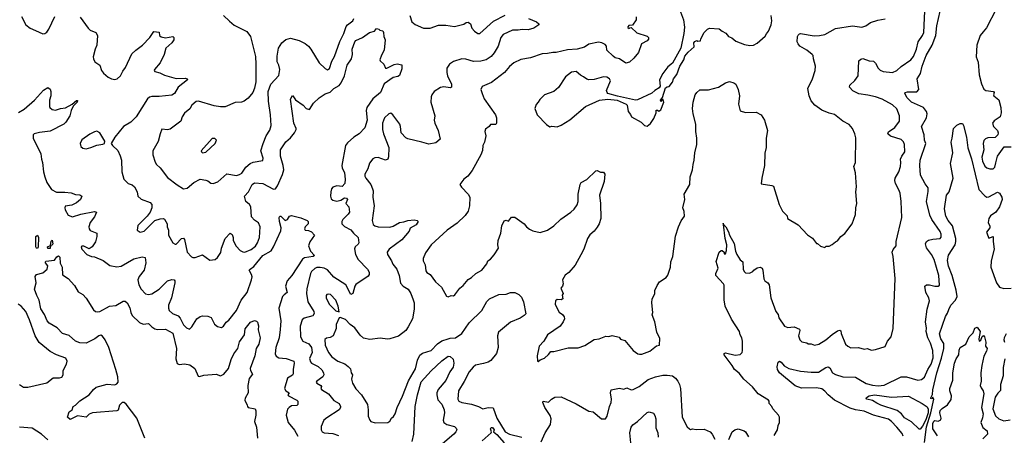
# Model space of a CAD drawing. Extents: x 1771496 to 1971148, y 471553 to 643630.
# Tile 381 of 656: x 1863808 to 1873110, y 560603 to 564535. Entities that reach past the tile are written whole.
import ezdxf

# ---------------------------------------------------------------- set-up
doc = ezdxf.new("R2010")
doc.units = 0

msp = doc.modelspace()

# ---------------------------------------------------------------- linework, layer by layer
at = {"layer": '0CON10XD'}
for points in [[(1870042.5, 564635), (1870080, 564535), (1870087.5, 564465), (1870082.9, 564405), (1870054.2, 564265.8), (1869976, 564124), (1869930.3, 564089.7), (1869883.8, 564025), (1869852, 563965), (1869857.5, 563905), (1869849.3, 563890.7), (1869807.5, 563865), (1869780.7, 563839.3), (1869645, 563776.2), (1869625, 563774), (1869455, 563810), (1869365, 563836.7), (1869356.7, 563845), (1869352.5, 563865), (1869390, 563955), (1869378.8, 563975), (1869355, 563992.5), (1869322.9, 563992.9), (1869235, 563968.2), (1869185.5, 563964.5), (1869165, 563970.8), (1869135, 563993.1), (1869105, 564009.5), (1869065, 564043.5), (1869022.2, 564037.8), (1868964.3, 563995), (1868897.5, 563892.5), (1868853.8, 563856.2), (1868765, 563822.5), (1868720.7, 563779.3), (1868707.5, 563755), (1868686.4, 563733.6), (1868673.3, 563695), (1868697.5, 563635), (1868783.9, 563543.9), (1868815, 563522.5), (1868835, 563527.5), (1868885, 563522.5), (1868923.9, 563536.1), (1869005, 563586.2), (1869155, 563713.8), (1869285, 563774.4), (1869365, 563782.1), (1869452, 563772), (1869537.5, 563735), (1869547.5, 563725), (1869556.7, 563665), (1869578.3, 563638.3), (1869587.5, 563615), (1869680, 563565), (1869710, 563535), (1869735, 563527.5), (1869767.7, 563552.3), (1869798.6, 563601.4), (1869820, 563655), (1869821.7, 563678.3), (1869835, 563680), (1869845, 563670), (1869865, 563682.5), (1869892.5, 563755), (1869888.3, 563778.3), (1869881.7, 563778.3), (1869865, 563760), (1869863.3, 563775), (1869881.7, 563798.3), (1869910.8, 563889.2), (1869925, 563900), (1869945, 563902.5), (1869975, 563942.5), (1869983.9, 563976.1), (1870016, 564015), (1870044, 564095), (1870083.3, 564155), (1870091.3, 564188.7), (1870122.3, 564227.7), (1870180.7, 564279.3), (1870177.5, 564315), (1870185, 564327.5), (1870205, 564337.5), (1870215, 564332.5), (1870240, 564335), (1870242.5, 564355), (1870274, 564415), (1870305, 564445.8), (1870325, 564456), (1870415, 564448.8), (1870443.3, 564425), (1870478.6, 564408.6), (1870505, 564376), (1870535, 564362), (1870575, 564332), (1870655, 564298.8), (1870705, 564290), (1870740, 564295), (1870775, 564312.5), (1870849.5, 564380.5), (1870865, 564402.5), (1870881.2, 564425), (1870908, 564485), (1870913.8, 564525), (1870909.2, 564575)], [(1870387, 562247), (1870415, 562336), (1870435, 562351.2), (1870445, 562350), (1870462.5, 562335), (1870465, 562320), (1870475, 562320), (1870485, 562350), (1870489.4, 562405), (1870473.6, 562465), (1870456.6, 562597.2), (1870455, 562610), (1870456.6, 562597.2), (1870479.5, 562575), (1870505, 562528), (1870515.6, 562495), (1870558.2, 562418.2), (1870572, 562345), (1870584.3, 562314.3), (1870614.4, 562264.4), (1870640, 562245), (1870642, 562175), (1870651.2, 562151.2), (1870665, 562141.2), (1870703, 562137), (1870735, 562152.5), (1870742.5, 562165), (1870775, 562186.7), (1870805, 562193.3), (1870822.5, 562185), (1870830, 562165), (1870837.5, 562082.5), (1870846.7, 562065), (1870875.7, 562045.7), (1870890, 562025), (1870904.3, 561904.3), (1870952, 561775), (1870974, 561745), (1870978.8, 561715), (1871035, 561636), (1871065, 561622.5), (1871093.1, 561626.9), (1871125, 561628.6), (1871175, 561607.1), (1871177, 561593), (1871164.4, 561545), (1871178.8, 561505), (1871196.1, 561486.1), (1871245, 561476.7), (1871258.3, 561468.3), (1871285, 561470), (1871316.4, 561456.4), (1871357.5, 561465), (1871425, 561506.2), (1871485, 561558), (1871535, 561591.2), (1871555, 561596.7), (1871565, 561590), (1871568.8, 561565), (1871610, 561465), (1871632.5, 561445), (1871661.2, 561431.2), (1871732.3, 561432.3), (1871785, 561418.8), (1871815, 561423.3), (1871855, 561408), (1871895, 561413.3), (1871985, 561442.5), (1872007.5, 561495), (1872040, 561535), (1872060, 561615), (1872080.8, 562085), (1872060.8, 562295), (1872050.8, 562335), (1872060, 562360), (1872089.2, 562395), (1872087.5, 562435), (1872140.8, 562665), (1872136, 562815), (1872125.8, 562895), (1872115, 562926.7), (1872081.1, 562985), (1872075.5, 563015), (1872079.5, 563035), (1872113.1, 563095), (1872131.1, 563145), (1872134.4, 563184.4), (1872129.2, 563215), (1872141.5, 563245), (1872169.1, 563285), (1872168.9, 563355), (1872158.9, 563378.9), (1872135, 563402.9), (1872033.8, 563433.8), (1872010, 563455), (1872016, 563475), (1872076.6, 563513.4), (1872121.4, 563575), (1872121.8, 563625), (1872095, 563690), (1872055, 563729.5), (1871955, 563783.3), (1871895, 563804.7), (1871819.6, 563819.6), (1871735, 563834.5), (1871680.9, 563860.9), (1871648.8, 563895), (1871651.2, 563915), (1871699.5, 563960.5), (1871730.5, 564005), (1871736.4, 564145), (1871755, 564162.1), (1871775, 564166.4), (1871835, 564145.7), (1871875, 564142), (1871894.3, 564124.3), (1871917.2, 564077.2), (1871936.3, 564056.3), (1871965, 564043.6), (1872054.5, 564034.5), (1872095, 564054.4), (1872135, 564092.7), (1872226.1, 564153.9), (1872252.6, 564187.4), (1872282.2, 564255), (1872297.7, 564325), (1872337.9, 564385), (1872348.7, 564415), (1872363.9, 564685)], [(1871736.2, 561133.8), (1871805, 561092), (1871865, 561076.5), (1871917.8, 561072.2), (1871975, 561078.8), (1872135, 561156.2), (1872185, 561156.9), (1872295, 561125.5), (1872328, 561132), (1872355, 561152), (1872386.7, 561225), (1872420, 561275), (1872438.8, 561335), (1872436.4, 561405), (1872413.4, 561475), (1872386.6, 561526.6), (1872371.8, 561585), (1872376.8, 561616.8), (1872366.9, 561675), (1872382.2, 561795), (1872403.8, 561875), (1872396.8, 561905), (1872370.3, 561955), (1872360.8, 562015), (1872374.3, 562025.7), (1872403.2, 562026.8), (1872455, 562013.8), (1872485, 562012.5), (1872496.9, 562023.1), (1872492.9, 562115), (1872447.8, 562265), (1872421.5, 562315), (1872375, 562375.8), (1872365.5, 562415), (1872375.6, 562435), (1872395, 562448.8), (1872435, 562458.9), (1872503.3, 562465), (1872512.7, 562477.3), (1872514.4, 562505), (1872505, 562530), (1872425.7, 562645.7), (1872407.2, 562685), (1872374.6, 562815), (1872391.4, 562908.6), (1872390, 562945), (1872361.8, 562981.8), (1872318.6, 563065), (1872311.5, 563155), (1872316.5, 563205), (1872368.5, 563365), (1872355.6, 563395), (1872352.9, 563445), (1872327.1, 563525), (1872373.8, 563606.2), (1872381.5, 563645), (1872375.4, 563665), (1872346.9, 563705), (1872235, 563755.6), (1872192.5, 563795), (1872170, 563835), (1872173.3, 563845), (1872195, 563850.8), (1872285, 563852.3), (1872302.9, 563875), (1872288.5, 563975), (1872319.6, 564025), (1872335.4, 564095), (1872373.4, 564195), (1872427.7, 564292.3), (1872464.1, 564385.9), (1872471.9, 564478.1), (1872504.5, 564615)], [(1873034.3, 564635), (1872942.4, 564457.6), (1872911.1, 564418.9), (1872883.3, 564385), (1872850.4, 564295), (1872843.6, 564183.6), (1872862.7, 564132.7), (1872874, 564014), (1872895, 563926.7), (1872918, 563878), (1872936.3, 563866.3), (1873007.5, 563855), (1873013.8, 563845), (1873007.1, 563825), (1873010.8, 563815), (1873058.2, 563778.2), (1873077.5, 563705), (1873081.1, 563655), (1873070.8, 563615), (1873015, 563578.6), (1872998.6, 563555), (1873009.2, 563525), (1873046.7, 563485), (1873053.1, 563465), (1873050.6, 563445), (1873025, 563419.4), (1872955, 563417.9), (1872932.9, 563407.1), (1872918.5, 563391.5), (1872910, 563365), (1872916.5, 563305), (1872899.4, 563235), (1872905.9, 563195.9), (1872925, 563150), (1872945, 563132.5), (1872975, 563124.5), (1873006.7, 563125), (1873021.1, 563138.9), (1873030.8, 563179.2), (1873044.7, 563245), (1873109.1, 563330.9), (1873175, 563333.6)], [(1863824.4, 564565), (1863867, 564487), (1863905, 564454.2), (1863958, 564432), (1864025, 564402), (1864045, 564403.3), (1864065, 564418), (1864084.4, 564445), (1864139.4, 564565)], [(1864378.3, 564558.3), (1864453.4, 564453.4), (1864475, 564434.4), (1864526.2, 564415), (1864544.3, 564385), (1864537.1, 564292.9), (1864520, 564255), (1864503, 564183), (1864503.6, 564163.6), (1864517.5, 564135), (1864565, 564103.3), (1864581.9, 564055), (1864600, 564030), (1864645, 563992.3), (1864675, 563976.7), (1864705, 563970.4), (1864728.1, 563975), (1864759.6, 564005), (1864782.1, 564047.9), (1864806.1, 564083.9), (1864868.7, 564211.3), (1864905, 564246.7), (1864967.7, 564292.3), (1865037.5, 564365), (1865075, 564422.5), (1865125, 564417.5), (1865130, 564385), (1865145, 564371.2), (1865185, 564363.8), (1865255, 564376.7), (1865265, 564367.5), (1865263.8, 564345), (1865245.8, 564315), (1865187.1, 564265), (1865172, 564205), (1865135, 564126.7), (1865080, 564065), (1865077.5, 564055), (1865084, 564044), (1865131.7, 564031.7), (1865175, 564010), (1865285, 563978.8), (1865375, 563981.2), (1865390, 563975), (1865393.3, 563965), (1865305.7, 563895), (1865268.8, 563835), (1865245, 563820), (1865125, 563806.7), (1865055, 563809.5), (1865035, 563803.1), (1865015, 563786), (1864909.2, 563615), (1864858.8, 563565), (1864789.2, 563525), (1864705.6, 563425), (1864673.3, 563365), (1864683.3, 563345), (1864735, 563298.8), (1864758.3, 563248.3), (1864768.1, 563205), (1864772.9, 563095), (1864792, 563025), (1864831.2, 562985), (1864871.3, 562971.3), (1864892, 562955), (1864918, 562905), (1864924.2, 562865), (1864955.5, 562835.5), (1865040, 562805), (1865057, 562787), (1865056.7, 562755), (1865041.1, 562715), (1865013.1, 562675), (1864925, 562588.8), (1864918.8, 562545), (1864945, 562526.2), (1864985, 562535.8), (1865083.8, 562633.8)], [(1865733.8, 564575), (1865790.5, 564520.5), (1865835, 564483.8), (1865954.3, 564424.3), (1865989.4, 564375), (1866034.5, 564185), (1866039.6, 564115), (1866037.2, 563947.2), (1866025.5, 563885.5), (1866010.5, 563845), (1865965, 563792.9), (1865928.8, 563765), (1865904.3, 563755.7), (1865845, 563750.8), (1865749.8, 563710.2), (1865705, 563709.6), (1865645, 563718.8), (1865496.1, 563763.9), (1865475, 563762), (1865434.5, 563725.5), (1865415, 563692), (1865365, 563652), (1865342.2, 563615), (1865328.8, 563575), (1865229.5, 563500.5), (1865205, 563494), (1865151.7, 563498.3), (1865134.1, 563455.9), (1865115, 563383.3), (1865064.2, 563295), (1865065.6, 563255), (1865086.3, 563186.3), (1865099.2, 563165), (1865134.6, 563134.6), (1865205, 563042.5), (1865295, 562972), (1865355.9, 562935.9), (1865390, 562940), (1865452, 562995), (1865514.3, 563025.7), (1865565, 563018), (1865585, 563011.2), (1865615, 562988), (1865635, 562986), (1865678.3, 563001.7), (1865765, 563075.8), (1865855, 563061.5), (1865885, 563070), (1865905, 563083.8), (1865945, 563138.9), (1865984.2, 563175), (1866013.3, 563186.7), (1866106.2, 563203.8), (1866107.5, 563225), (1866086.2, 563295), (1866106.5, 563365), (1866135, 563436), (1866170.4, 563489.6), (1866183.3, 563535), (1866177.5, 563635), (1866159.1, 563765), (1866155.6, 563855), (1866180, 563925), (1866254.5, 564005.5), (1866264.3, 564065), (1866255.5, 564105), (1866240.8, 564135), (1866239.5, 564190.5), (1866253.1, 564265), (1866285.3, 564314.7), (1866321.4, 564348.6), (1866365, 564360.8), (1866447.4, 564337.4), (1866505, 564310), (1866535, 564285.7), (1866557.8, 564255), (1866637.6, 564127.6), (1866695, 564072), (1866715, 564061.2), (1866735, 564073.8), (1866758, 564142), (1866781.8, 564185), (1866831.1, 564328.9), (1866870.5, 564405), (1866891.1, 564468.9), (1866903.9, 564486.1), (1866955.8, 564525), (1866965.6, 564545)], [(1868615, 564544.5), (1868690, 564515), (1868712.5, 564495), (1868712.5, 564485), (1868665, 564454), (1868611.7, 564438.3), (1868555, 564442.5), (1868515.8, 564434.2), (1868465, 564434.4), (1868375.4, 564394.6), (1868353.3, 564365), (1868327.1, 564285), (1868290.2, 564219.8), (1868262.8, 564187.2), (1868215, 564155.8), (1868165, 564141.9), (1868095, 564140), (1868022.8, 564162.8), (1867985.5, 564164.5), (1867905, 564138.9), (1867868, 564115), (1867844.5, 564075.5), (1867842.5, 564035), (1867849.4, 564005), (1867886.5, 563925), (1867888.6, 563895), (1867875, 563890), (1867815, 563898.2), (1867785, 563894.4), (1867723.1, 563856.9), (1867700.8, 563825), (1867694.4, 563805), (1867693.7, 563753.7), (1867730, 563625), (1867722.5, 563585), (1867730, 563555), (1867762.5, 563485), (1867780, 563405), (1867740.7, 563369.3), (1867673.9, 563356.1), (1867607.6, 563377.6), (1867475, 563407.5), (1867455, 563418.1), (1867412.2, 563465), (1867406.7, 563525), (1867398.9, 563545), (1867334.6, 563634.6), (1867315, 563650.8), (1867295, 563645.7), (1867255, 563607.1), (1867234.5, 563555), (1867236.2, 563496.2), (1867246.4, 563455), (1867296.5, 563325), (1867292.5, 563237.5), (1867284.4, 563215.6), (1867265, 563207.1), (1867195, 563230.5), (1867162.2, 563227.8), (1867145, 563218.8), (1867113.6, 563176.4), (1867096.9, 563125), (1867070, 563075), (1867069.2, 563055), (1867078.6, 563035), (1867125.9, 562975.9), (1867139.5, 562935), (1867146.2, 562915), (1867143.8, 562855), (1867155.4, 562775), (1867138.1, 562635), (1867148.5, 562598.5), (1867162, 562585), (1867195, 562574.6), (1867305, 562571.2), (1867337.6, 562582.4), (1867395, 562617.1), (1867436.8, 562623.2), (1867473.6, 562636.4), (1867535, 562641.4), (1867562.5, 562635), (1867573.3, 562625), (1867553.8, 562595), (1867497.5, 562562.5), (1867487.8, 562535), (1867417.8, 562452.2), (1867300, 562365), (1867278.1, 562335), (1867281.4, 562315), (1867320.8, 562255), (1867332.6, 562222.6), (1867370, 562175), (1867391.4, 562115), (1867405, 562043.8), (1867430, 562015), (1867476.7, 561985), (1867503.3, 561945), (1867526.1, 561883.9), (1867535.6, 561855), (1867534.5, 561795), (1867520, 561705), (1867479.4, 561630.6), (1867454.4, 561595), (1867387.7, 561542.3), (1867305, 561515.6), (1867282.5, 561512.5), (1867215, 561522), (1867115, 561508), (1867055, 561522.9), (1867025, 561550), (1866975, 561618.9), (1866930.5, 561650.5), (1866885, 561698), (1866835, 561717.5), (1866825, 561713.3), (1866797.7, 561652.3), (1866798.6, 561615), (1866768.8, 561545), (1866740.5, 561529.5), (1866705, 561522), (1866690.3, 561509.7), (1866694.5, 561455), (1866723.9, 561385), (1866757.5, 561345), (1866815, 561304.5), (1866879.1, 561279.1), (1866912, 561255), (1866933.4, 561233.4), (1866940.6, 561195), (1866950.8, 561175), (1866942.9, 561135), (1866951.1, 561095), (1866985, 561044.2), (1867038.6, 560985), (1867094, 560895), (1867101.2, 560845), (1867100, 560785), (1867115, 560746.7), (1867126.7, 560735), (1867165, 560721.4), (1867285, 560723.3), (1867305, 560737.5), (1867320, 560765), (1867339.7, 560780.3), (1867356, 560805), (1867375, 560867.5), (1867425, 560973.3), (1867482.1, 561117.9), (1867548.5, 561231.5), (1867565.3, 561315), (1867589.4, 561360.6), (1867615, 561380.8), (1867695, 561406.7), (1867755, 561467.8), (1867795, 561496.2), (1867856, 561516), (1867875, 561522.9), (1867925, 561524.5), (1867985, 561566.9), (1868053.4, 561666.6), (1868173.5, 561785), (1868221.9, 561868.1), (1868245.3, 561894.7), (1868335, 561935.5), (1868405, 561938.6), (1868445, 561954.4), (1868485, 561952.5), (1868525, 561934.2), (1868548.7, 561908.7), (1868568.6, 561865), (1868588.3, 561751.7), (1868573.8, 561735), (1868535, 561711.9), (1868445, 561672.9), (1868332.6, 561577.4), (1868322.2, 561545), (1868328.1, 561435), (1868313.8, 561376.2), (1868258.5, 561311.5), (1868234, 561295), (1868188.8, 561281.2), (1868114.6, 561265.4), (1868092, 561248), (1868055.6, 561205), (1868008.6, 561111.4), (1867953.3, 561025), (1867946.2, 560945), (1867956.1, 560926.1), (1867985, 560914), (1868075, 560897.1), (1868142.5, 560875), (1868184.1, 560854.1), (1868233.4, 560866.6), (1868281.7, 560861.7), (1868314.2, 560765), (1868395.3, 560635), (1868435, 560613), (1868553.1, 560585)], [(1867493.3, 564575), (1867512, 564515), (1867545, 564488), (1867624.2, 564454.2), (1867685, 564455.7), (1867765, 564482.1), (1867835, 564483.5), (1867915, 564471.5), (1868005, 564494), (1868025, 564507.5), (1868045, 564512), (1868066.7, 564496.7), (1868080.8, 564455), (1868105.5, 564425.5), (1868135, 564405.7), (1868155, 564405.6), (1868285, 564521.9), (1868395, 564578.1)], [(1869633, 564563), (1869632.5, 564535), (1869596.4, 564483.6), (1869561.7, 564478.3), (1869553, 564467), (1869555, 564460), (1869565, 564450), (1869571.7, 564458.3), (1869585, 564460), (1869639.3, 564409.3), (1869735, 564380), (1869750, 564365), (1869749.5, 564350.5), (1869735.9, 564334.1), (1869683.3, 564306.7), (1869654.4, 564225.6), (1869609.7, 564170.3), (1869567.9, 564132.1), (1869535, 564123.3), (1869475.5, 564165.5), (1869435, 564173.8), (1869415, 564188.8), (1869353.8, 564245), (1869350.8, 564285), (1869339.8, 564299.8), (1869307.4, 564317.4), (1869275, 564323.5), (1869185, 564302), (1869145, 564276.2), (1869075, 564256), (1868985, 564249.2), (1868875, 564224.2), (1868845, 564225.8), (1868795, 564214.2), (1868745, 564213.3), (1868632.5, 564175), (1868541.7, 564158.3), (1868475, 564125.7), (1868435, 564090.8), (1868387.5, 564035), (1868265, 563941.4), (1868177.9, 563902.1), (1868164.2, 563875), (1868177.8, 563837.8), (1868197.1, 563785), (1868303.3, 563635), (1868311.9, 563605), (1868313.9, 563556.1), (1868305, 563543.8), (1868256.4, 563543.6), (1868242.5, 563525), (1868209.3, 563500.7), (1868203.9, 563476.1), (1868212, 563435), (1868199.2, 563375), (1868184.4, 563345.6), (1868181.2, 563298.8), (1868165, 563256.7), (1868081.4, 563108.6), (1868040.8, 563055), (1868003.6, 563026.4), (1867967.5, 562975), (1867980.7, 562950.7), (1868043.8, 562885), (1868060, 562855), (1868057, 562773), (1868044.2, 562725), (1868015, 562682), (1867939.4, 562610.6), (1867846.1, 562543.9), (1867695.8, 562404.2), (1867640.3, 562329.7), (1867620, 562275), (1867620, 562255), (1867637.5, 562215), (1867645, 562157.5), (1867653.6, 562143.6), (1867684.4, 562124.4), (1867736.3, 562056.3), (1867792, 562005), (1867840, 561920), (1867855, 561913.8), (1867885, 561926.2), (1867905, 561923.8), (1867919.5, 561930.5), (1867966.1, 561993.9), (1867998.3, 562021.7), (1868045, 562076.7), (1868077.5, 562095), (1868117.7, 562132.3), (1868173.3, 562165), (1868221.2, 562225), (1868230, 562255), (1868255, 562270), (1868290.5, 562309.5), (1868331.2, 562375), (1868326.2, 562405), (1868329.2, 562445), (1868353.8, 562515), (1868364.2, 562585), (1868385, 562632.5), (1868405, 562637.5), (1868425, 562630), (1868455, 562666.2), (1868485, 562666), (1868574, 562605), (1868595, 562573.8), (1868625, 562553.8), (1868655, 562538.8), (1868725, 562521.2), (1868795, 562544), (1868853.8, 562585), (1868920.7, 562649.3), (1869016.4, 562713.6), (1869045, 562741.2), (1869075, 562783.8), (1869084.3, 562815), (1869084.4, 562885), (1869102.9, 562975), (1869112.5, 562995), (1869165, 563022), (1869250, 563105), (1869265, 563107.5), (1869295, 563092.5), (1869325, 563092.5), (1869336.2, 563075), (1869328.8, 563005), (1869284.3, 562875), (1869295.5, 562795), (1869299.2, 562655), (1869284, 562605), (1869265, 562573.3), (1869235, 562533.8), (1869195, 562500), (1869171.9, 562465), (1869136.2, 562363.8), (1869109.3, 562310.7), (1869056.6, 562213.4), (1868996.8, 562143.2), (1868962.1, 562117.9), (1868937.5, 562075), (1868943.8, 562035), (1868936.2, 562015), (1868919.2, 561995), (1868942.5, 561945), (1868932.3, 561927.7), (1868938.8, 561895), (1868925, 561886.2), (1868885, 561888), (1868868.8, 561875), (1868866.7, 561845), (1868887.5, 561795), (1868905, 561767.5), (1868937.5, 561745), (1868951.2, 561725), (1868953.8, 561705), (1868943.8, 561675), (1868915, 561636.2), (1868795, 561552.5), (1868760, 561495), (1868715, 561447.5), (1868696.7, 561355), (1868700, 561305), (1868705, 561302.5), (1868725, 561317.5), (1868765, 561333.8), (1868805, 561366.7), (1868825, 561396.2), (1868855, 561396.7), (1868990.5, 561429.5), (1869085, 561432), (1869148.3, 561451.7), (1869235, 561508.8), (1869284, 561516), (1869345, 561540), (1869375, 561538), (1869405, 561546.2), (1869471.7, 561531.7), (1869485, 561513.3), (1869525, 561498.8), (1869604.4, 561404.4), (1869646.7, 561375), (1869665, 561369.2), (1869685, 561370.8), (1869760.3, 561399.7), (1869825, 561448.8), (1869853.3, 561456.7), (1869855, 561520), (1869828.3, 561578.3), (1869808.8, 561675), (1869783.9, 561743.9), (1869790, 561765), (1869781.2, 561855), (1869784, 561895), (1869807, 561943), (1869808.3, 561971.7), (1869829.3, 562020.7), (1869854.1, 562055.9), (1869915, 562096.7), (1869930.5, 562119.5), (1869955.5, 562195), (1869960.5, 562245), (1869977.3, 562295), (1870003.4, 562486.6), (1870033.3, 562576.7)], [(1870033.3, 562576.7), (1870056.5, 562633.5), (1870088.8, 562675), (1870085, 562720), (1870074, 562755), (1870090.8, 562835), (1870086.7, 562885), (1870139.2, 562975), (1870142.3, 563047.7), (1870165.9, 563115.9), (1870170, 563165), (1870181.4, 563205), (1870185.7, 563275), (1870204.3, 563355), (1870204.4, 563415), (1870195.6, 563475.6), (1870197.1, 563545), (1870170.5, 563645), (1870164.6, 563695), (1870172.2, 563755), (1870190.6, 563825), (1870205, 563847.5), (1870235, 563872.5), (1870315, 563872), (1870410, 563895), (1870475, 563938.8), (1870515, 563951.2), (1870555, 563938), (1870575, 563923.3), (1870595.6, 563875), (1870608, 563815), (1870600, 563735), (1870613.6, 563673.6), (1870666.4, 563656.4), (1870765, 563658.6), (1870813.8, 563635), (1870844.4, 563585), (1870873.3, 563485), (1870861.4, 563415), (1870860, 563325), (1870848.8, 563271.2), (1870845.8, 563155), (1870818.8, 563035), (1870813, 562983), (1870915, 562966.7), (1870929.3, 562959.3), (1870983.3, 562785), (1871013.9, 562723.9), (1871058.3, 562678.3), (1871063.3, 562655), (1871163.3, 562595), (1871250.5, 562500.5), (1871299.5, 562469.5), (1871335, 562417.5), (1871345, 562417.5), (1871375, 562392.5), (1871415, 562380), (1871428.3, 562391.7), (1871456.4, 562393.6), (1871485, 562407.5), (1871516.1, 562433.9), (1871535, 562443.3), (1871566.1, 562483.9), (1871605, 562513.3), (1871673.3, 562605), (1871703, 562693), (1871706.2, 562755), (1871716.2, 562795), (1871706.2, 562905), (1871713.8, 562955), (1871706, 563085), (1871687.5, 563145), (1871704, 563185), (1871707.7, 563417.7), (1871698.8, 563455), (1871675.9, 563505.9), (1871645, 563543.3), (1871583.3, 563575), (1871506.8, 563636.8), (1871455, 563650.8), (1871385, 563680), (1871321.2, 563725), (1871285, 563766.7), (1871266, 563815), (1871253.3, 563885), (1871296.7, 563975), (1871323.8, 564055), (1871326.2, 564095), (1871306.2, 564165), (1871306, 564195), (1871295.5, 564205.5), (1871245, 564245.7), (1871180, 564285), (1871161.4, 564305), (1871154.4, 564325), (1871158, 564375), (1871161.7, 564388.3), (1871175, 564401.2), (1871186.1, 564403.9), (1871315, 564382.2), (1871365, 564385.6), (1871415, 564395.6), (1871515, 564450), (1871675, 564478.1), (1871765, 564464), (1871802.1, 564477.9), (1871845, 564508.6), (1871915, 564530), (1871985, 564542.9)], [(1865083.8, 562633.8), (1865135, 562651.9), (1865165, 562652.5), (1865176.9, 562646.9), (1865200, 562605), (1865202.5, 562575), (1865214.3, 562545), (1865214.3, 562495), (1865255, 562423.3), (1865275, 562410), (1865285, 562410), (1865335, 562463.8), (1865355, 562466.7), (1865365.7, 562455), (1865390, 562335), (1865430.2, 562290.2), (1865445, 562284), (1865465, 562285.7), (1865535, 562310), (1865605, 562261.2), (1865655, 562266), (1865677.5, 562285), (1865707.4, 562332.6), (1865715, 562372.5), (1865748.8, 562465), (1865795, 562516.7), (1865815, 562503.3), (1865824.4, 562475), (1865825.4, 562445), (1865851.4, 562391.4), (1865891.9, 562351.9), (1865915, 562339.2), (1865935, 562336.2), (1865995, 562360.4), (1866035, 562391.8), (1866056, 562425), (1866073.6, 562475), (1866079.1, 562575), (1866063.3, 562613.3), (1866025, 562638), (1865998.8, 562668.8), (1865992.5, 562765), (1865980, 562785), (1865945.4, 562815.4), (1865930.6, 562865), (1865968.8, 562905), (1866003.1, 562975), (1866025, 562990.5), (1866105, 562985.5), (1866205, 562931.9), (1866225, 562935.7), (1866245, 562962), (1866290.6, 563069.4), (1866302, 563115), (1866296.8, 563156.8), (1866270.8, 563245), (1866272.5, 563305), (1866322.2, 563377.8), (1866365, 563416.7), (1866405.4, 563464.6), (1866419.4, 563495), (1866420.6, 563505), (1866396.9, 563555), (1866366, 563784), (1866385, 563817.5), (1866401.2, 563795), (1866415, 563776.2), (1866486.2, 563725), (1866513.3, 563695), (1866545, 563683.8), (1866585, 563746), (1866636, 563795), (1866695, 563833.1), (1866739.9, 563850.1), (1866775.3, 563884.7), (1866825, 563912.9), (1866844, 563936), (1866875.3, 564005), (1866900.9, 564105), (1866943.1, 564165), (1866951.8, 564205), (1866949.5, 564255), (1866975, 564326.7), (1866985, 564338.8), (1867046.7, 564365), (1867113.3, 564415), (1867160, 564425), (1867178.3, 564451.7), (1867200, 564445), (1867210, 564435), (1867238.3, 564428.3), (1867246, 564415), (1867248.8, 564375), (1867262, 564345), (1867252, 564245), (1867225, 564200), (1867211.2, 564155), (1867214.1, 564144.1), (1867247.5, 564115), (1867265, 564077.5), (1867275, 564076.7), (1867345, 564110), (1867375, 564116), (1867417, 564107), (1867419.3, 564070.7), (1867395, 564007.5), (1867381.7, 563998.3), (1867335, 563988), (1867251.2, 563928.8), (1867216, 563845), (1867144.6, 563785.4), (1867087.4, 563702.6), (1867081.9, 563675), (1867090, 563585), (1867068.1, 563511.9), (1867015, 563454.2), (1866965.7, 563424.3), (1866905, 563371.4), (1866884.5, 563345), (1866852.2, 563155), (1866854.6, 563134.6), (1866877.8, 563085), (1866884.3, 563025), (1866878.6, 562985), (1866855, 562958), (1866805, 562961.9), (1866765, 562950), (1866754.4, 562935), (1866746.5, 562905), (1866743.8, 562865), (1866750.5, 562840.5), (1866766.4, 562826.4), (1866803.2, 562816.8), (1866841.7, 562828.3), (1866875, 562850), (1866896.1, 562846.1), (1866903.3, 562835), (1866888.6, 562795), (1866918.6, 562765), (1866924.4, 562715), (1866912.2, 562695), (1866861.5, 562645), (1866852.2, 562625), (1866851.9, 562605), (1866875, 562577.1), (1866935, 562547.5), (1866960, 562515), (1867005, 562474.4), (1867012.7, 562425), (1867005, 562410), (1866977.1, 562385), (1866972, 562368), (1866980.9, 562315), (1867006.4, 562265), (1867093.5, 562175), (1867109.5, 562145), (1867110.5, 562125), (1867101.2, 562108.8), (1866985, 562028.6), (1866974.4, 562014.4), (1866956, 561945), (1866936.4, 561936.4), (1866888.6, 562025), (1866775, 562100.6), (1866715, 562168.5), (1866685, 562183.2), (1866645, 562191.2), (1866615, 562189.5), (1866595, 562181.4), (1866565, 562152.5), (1866555.6, 562135), (1866522, 561988), (1866518.2, 561945), (1866529.6, 561865), (1866585.6, 561775), (1866591.4, 561755), (1866577.1, 561732.9), (1866495, 561710.6), (1866477.1, 561695), (1866456.7, 561635), (1866462.1, 561535), (1866482.2, 561495), (1866540, 561470), (1866565.3, 561435), (1866572.2, 561387.8), (1866545, 561330), (1866555, 561297.1), (1866566, 561285), (1866627.5, 561255), (1866660.9, 561220.9), (1866677.1, 561195), (1866680, 561175), (1866672.6, 561157.4), (1866616, 561115), (1866609.2, 561105), (1866614, 561095), (1866654.4, 561075), (1866657.8, 561065), (1866652.5, 561045), (1866657.9, 561037.9), (1866724.6, 560994.6), (1866775, 560933.1), (1866826.2, 560905), (1866837.5, 560875), (1866838.8, 560865), (1866825, 560843.1), (1866710.5, 560769.5), (1866682, 560745), (1866655.5, 560685), (1866655.7, 560655), (1866666.4, 560636.4), (1866685, 560627.5), (1866765, 560620.9), (1866820.5, 560600.5)], [(1863795, 563656.9), (1863851.2, 563688.8), (1863947.8, 563772.2), (1864032.3, 563867.7), (1864075, 563892.5), (1864096.1, 563876.1), (1864102, 563855), (1864103.1, 563815), (1864089.2, 563775), (1864088.8, 563715), (1864092.7, 563702.7), (1864115, 563684), (1864145, 563677.5), (1864194.6, 563695.4), (1864239.3, 563700.7), (1864304.4, 563735.6), (1864345, 563768.8), (1864355, 563770), (1864350, 563755), (1864313.8, 563716.2), (1864293.8, 563675), (1864280, 563625), (1864243.3, 563565), (1864225, 563546.2), (1864095, 563481.1), (1863995, 563468.9), (1863944.3, 563455.7), (1863934.1, 563445.9), (1863935.8, 563415), (1864007.8, 563265), (1864012.5, 563215), (1864022.9, 563182.9), (1864032.1, 563095), (1864045, 563048.8), (1864065.3, 562995.3), (1864107.5, 562927.5), (1864155, 562904.3), (1864234.5, 562904.5), (1864295, 562897.1), (1864335, 562882.5), (1864375, 562878.8), (1864393.3, 562865), (1864382.5, 562835), (1864345, 562801.4), (1864298.9, 562781.1), (1864238.3, 562771.7), (1864233.3, 562755), (1864237.8, 562735), (1864265, 562686), (1864305, 562670.8), (1864385, 562694.2), (1864515, 562718.8), (1864532.5, 562715), (1864515, 562668.8), (1864474.6, 562615.4), (1864460, 562575), (1864463.1, 562555), (1864475, 562540.8), (1864538, 562515), (1864537.3, 562482.7), (1864525, 562432.5), (1864493.9, 562386.1), (1864465, 562367.5), (1864415, 562391.2), (1864395, 562392.5), (1864390, 562385), (1864395, 562363.3), (1864442.5, 562315), (1864485, 562293.3), (1864515, 562292.5), (1864595, 562256), (1864658.3, 562208.3), (1864725, 562196.7), (1864765, 562204.4), (1864885, 562271.4), (1864965, 562292.5), (1864993.3, 562285), (1864998.9, 562235), (1864984.4, 562165), (1864937.1, 562105), (1864922.5, 562075), (1864932.5, 562025), (1864954.5, 561984.5), (1864995, 561940), (1865025, 561935.8), (1865055, 561941.5), (1865125, 561985.5), (1865205, 562063.1), (1865245, 562076.9), (1865266.2, 562075), (1865274.2, 562065), (1865274.2, 562044.2), (1865240.4, 561905), (1865214.2, 561834.2), (1865212.9, 561805), (1865220.8, 561785), (1865252, 561755), (1865305, 561733.1), (1865325, 561712.5)], [(1864435, 563314.3), (1864480, 563325), (1864535, 563349.2), (1864593.3, 563356.7), (1864610, 563365), (1864612.5, 563385), (1864563.8, 563465), (1864535, 563478.8), (1864515, 563473.3), (1864469.5, 563450.5), (1864395, 563396.7), (1864378.8, 563365), (1864386.1, 563336.1), (1864405, 563318.8), (1864435, 563314.3)], [(1872356.2, 560535), (1872376.8, 560683.2), (1872416, 560816), (1872443.3, 560945), (1872435, 560962.5), (1872425, 560947.5), (1872415, 560950), (1872415, 560957.5), (1872432.2, 560987.8), (1872435, 561032.5), (1872473.1, 561195), (1872517.3, 561332.7), (1872539.7, 561425), (1872540.3, 561470.3), (1872511.2, 561515), (1872496.6, 561563.4), (1872553.3, 561726.7), (1872575, 561758.8), (1872585.4, 561794.6), (1872606.7, 561835), (1872648.7, 561881.3), (1872664.1, 561915.9), (1872655.9, 561975), (1872617.9, 562115), (1872582.1, 562202.1), (1872573.7, 562256.3), (1872583.2, 562306.8), (1872644.7, 562405), (1872652.5, 562435), (1872651.9, 562465), (1872622, 562585), (1872581.5, 562635), (1872558.1, 562675), (1872546.2, 562745), (1872564.2, 562875), (1872590.8, 562905), (1872628.6, 563035), (1872602.5, 563175), (1872622.9, 563275), (1872621.7, 563298.3), (1872606.9, 563375), (1872618.9, 563415), (1872630, 563505), (1872663, 563537), (1872695, 563554), (1872715, 563552.5), (1872725.5, 563535), (1872752.7, 563425), (1872765, 563322.5), (1872799.7, 563219.7), (1872868.8, 562928.8), (1872925, 562868.5), (1872945, 562856.7), (1872965, 562858.6), (1873045, 562904.3), (1873066, 562895), (1873086.2, 562855), (1873089.2, 562835), (1873065.5, 562765), (1873030.8, 562715), (1872980.8, 562679.2), (1872964.6, 562655), (1872957.1, 562615), (1872972.4, 562582.4), (1872973.2, 562566.8), (1872942, 562525), (1872957.5, 562482.5), (1872965, 562467.5), (1873006.7, 562485), (1873005.8, 562435.8), (1873015.6, 562365), (1872987.6, 562255), (1872984.1, 562195), (1873036.5, 562046.5), (1873065, 562005.5), (1873107.2, 561992.8), (1873175, 561994.4)], [(1865535, 563276.7), (1865565, 563281.2), (1865655.8, 563365), (1865666.2, 563395), (1865650.7, 563410.7), (1865625, 563410), (1865523.3, 563295), (1865523.9, 563283.9), (1865535, 563276.7)], [(1865325, 561712.5), (1865355, 561647.5), (1865385, 561620), (1865413, 561607), (1865435, 561628), (1865481.2, 561705), (1865512.1, 561727.9), (1865535, 561734.2), (1865585, 561730.8), (1865616.8, 561716.8), (1865649.2, 561655), (1865675, 561633.3), (1865713.6, 561623.6), (1865733.3, 561635), (1865757.7, 561672.3), (1865785, 561693.8), (1865855, 561784.2), (1865899.4, 561880.6), (1865955.3, 561955), (1865998.1, 562075), (1866002.6, 562102.6), (1865999.2, 562125), (1865976.9, 562165), (1865984.1, 562175.9), (1866021.2, 562198.8), (1866105, 562303.5), (1866182.3, 562347.7), (1866206.4, 562385), (1866275, 562538.8), (1866278.2, 562565), (1866262.1, 562625), (1866259.6, 562665), (1866265, 562676.2), (1866276.2, 562676.2), (1866315, 562635.6), (1866337.8, 562645), (1866355.6, 562675), (1866375, 562681), (1866465, 562660.5), (1866524, 562635), (1866532.5, 562625), (1866532.5, 562605), (1866505, 562573.8), (1866498, 562555), (1866505, 562542.5), (1866535, 562542), (1866565, 562528.8), (1866593.8, 562495), (1866547.9, 562432.1), (1866537.1, 562395), (1866556.4, 562346.4), (1866593.8, 562305), (1866580, 562295), (1866499.3, 562280.7), (1866479.6, 562270.4), (1866378.6, 562115), (1866335.8, 562065), (1866320.5, 562015), (1866335.6, 561955), (1866305, 561932.5), (1866291.8, 561915), (1866257.5, 561805), (1866273.6, 561685), (1866267.9, 561605), (1866259.6, 561525), (1866227.7, 561435), (1866222.4, 561372.4), (1866231.7, 561351.7), (1866255, 561335.6), (1866325, 561330), (1866397.5, 561305), (1866402.2, 561285), (1866391.5, 561225), (1866392.9, 561185), (1866385, 561172.5), (1866336.8, 561143.2), (1866310, 561045), (1866322.5, 561025), (1866353.8, 561005), (1866340.8, 560985), (1866345.8, 560975), (1866427.5, 560935), (1866434, 560925), (1866436.7, 560895), (1866425.6, 560884.4), (1866375, 560880.4), (1866352.8, 560867.2), (1866339.4, 560850.6), (1866326.5, 560795), (1866343.2, 560723.2), (1866403, 560653), (1866435.6, 560595)], [(1863975, 562370), (1863965, 562374), (1863961.5, 562385), (1863960, 562435), (1863961.1, 562485), (1863975, 562497.5), (1863985.6, 562475), (1863981.4, 562385), (1863975, 562370)], [(1864095, 562370), (1864075, 562370), (1864070, 562385), (1864100, 562400), (1864105, 562440), (1864115, 562450), (1864120, 562415), (1864115, 562402.5), (1864100, 562400), (1864095, 562370)], [(1864990.8, 560575), (1864915.3, 560765), (1864815, 560898.6), (1864795, 560912.5), (1864775, 560912.9), (1864751.5, 560888.5), (1864737.6, 560842.4), (1864725.7, 560834.3), (1864495.8, 560814.2), (1864465, 560802.9), (1864435, 560774.5), (1864355, 560787.5), (1864285, 560752.7), (1864260, 560775), (1864276, 560824), (1864303.3, 560845), (1864312.5, 560875), (1864335, 560887.5), (1864375, 560930), (1864464.3, 560985.7), (1864504.3, 561035.7), (1864531.2, 561058.8), (1864633, 561087), (1864705, 561080.9), (1864725, 561089.4), (1864737.3, 561105), (1864733.9, 561155), (1864716.5, 561225), (1864648.6, 561435), (1864615, 561505.7), (1864590.4, 561540.4), (1864575, 561550), (1864555, 561545.6), (1864518.8, 561515), (1864435, 561475.7), (1864375, 561478), (1864335, 561494), (1864275.7, 561545.7), (1864212.5, 561565), (1864160.3, 561620.3), (1864084.6, 561664.6), (1864068.1, 561685), (1864042.5, 561745), (1864008.8, 561798.8), (1863991.2, 561881.2), (1863968.6, 561925), (1863948, 561985), (1863963.8, 562045), (1863954.3, 562105), (1863965, 562123.3), (1864025, 562140), (1864067.5, 562175), (1864072.5, 562205), (1864050, 562235), (1864050, 562245), (1864055, 562250), (1864135, 562260), (1864157.5, 562292.5), (1864175, 562300), (1864187.3, 562287.3), (1864190, 562230), (1864208.2, 562195), (1864211.7, 562121.7), (1864265, 562086.7), (1864325, 562018.8), (1864359.3, 561959.3), (1864405, 561935.6), (1864435, 561902), (1864505, 561790), (1864525, 561775.7), (1864545, 561770.6), (1864565, 561775.8), (1864655, 561825.6), (1864715, 561831.8), (1864785, 561873.1), (1864805, 561872.5), (1864822.5, 561855), (1864848.8, 561808.8), (1864857.7, 561765), (1864870.9, 561735), (1864939.8, 561669.8), (1864975, 561655.5), (1865025, 561660.8), (1865055, 561628.6), (1865085, 561610.9), (1865105, 561605.5), (1865185, 561606.9), (1865255, 561570), (1865290.5, 561425), (1865282.1, 561325), (1865295, 561283.8), (1865315, 561272.5), (1865365, 561278), (1865415, 561270), (1865461.2, 561235), (1865495, 561163.8), (1865505, 561160), (1865548.9, 561171.1), (1865665, 561180.8), (1865705, 561165.8), (1865735, 561180.5), (1865780.7, 561235), (1865805, 561321.2), (1865830, 561375), (1865867.8, 561425), (1865883.4, 561486.6), (1865932.9, 561555), (1865939.1, 561610.9), (1865987.4, 561672.6), (1866025, 561688.8), (1866043.6, 561683.6), (1866053.6, 561673.6), (1866065, 561640), (1866061.2, 561601.2), (1866078.1, 561525), (1866066, 561465), (1866040.5, 561425), (1866028.9, 561355), (1865985.4, 561235), (1865988.2, 561215), (1866007, 561183), (1865975, 561140), (1865963.8, 561075), (1865965.5, 561005), (1865938.6, 560955), (1865936.2, 560935), (1865957.3, 560887.3)], [(1870935, 560600), (1870967.5, 560655), (1870972.5, 560695), (1870987.5, 560725), (1870987.5, 560775), (1870977.5, 560795), (1870922.5, 560855), (1870912.5, 560875), (1870890, 560905), (1870890, 560925), (1870882.5, 560935), (1870784, 560995), (1870732.2, 561062.2), (1870648.8, 561135), (1870605, 561190), (1870560, 561225), (1870538.1, 561265), (1870462.5, 561365), (1870462.5, 561377.5), (1870476.1, 561383.9), (1870568, 561362), (1870615, 561367.5), (1870633.6, 561386.4), (1870638, 561405), (1870636, 561495), (1870632, 561525), (1870616.2, 561555), (1870610, 561585), (1870531.7, 561701.7), (1870473.3, 561825), (1870462.5, 561885), (1870462.1, 562022.1), (1870456.4, 562036.4), (1870385.7, 562115), (1870385, 562132.5), (1870406, 562185), (1870387, 562247)], [(1866825, 561770), (1866817.5, 561825), (1866795, 561882), (1866745, 561934), (1866725, 561939.2), (1866710, 561935), (1866702.5, 561925), (1866702.5, 561905), (1866731.4, 561845), (1866795, 561780), (1866825, 561770)], [(1863805, 561082.5), (1863845, 561059.4), (1863885, 561057.3), (1864065, 561098.9), (1864125, 561146.9), (1864185, 561148.1), (1864205, 561154.3), (1864218.9, 561175), (1864219.6, 561215), (1864249.4, 561275), (1864255.6, 561304.4), (1864243.1, 561333.1), (1864155, 561363.8), (1864095.3, 561395.3), (1863992.2, 561482.2), (1863954.6, 561545), (1863901.6, 561695), (1863865, 561773.6), (1863822.5, 561825), (1863793.1, 561843.1)], [(1872478.3, 560598.3), (1872436.2, 560665), (1872435.3, 560715), (1872445, 560738.4), (1872455, 560742.5), (1872485, 560737.9), (1872509.2, 560750.8), (1872514.6, 560765.4), (1872502.7, 560815), (1872505, 560838.8), (1872522, 560858), (1872575, 560891.4), (1872607.6, 560942.4), (1872612.3, 560975), (1872595.5, 561025), (1872594.6, 561045), (1872624.5, 561125), (1872622.7, 561195), (1872640.9, 561285), (1872655.7, 561325), (1872680.8, 561365), (1872685, 561410), (1872693.8, 561435), (1872745.8, 561464.2), (1872777.5, 561535), (1872815, 561572.5), (1872832.7, 561617.3), (1872855, 561626.2), (1872881.2, 561585), (1872868.8, 561515), (1872873.3, 561495), (1872888.3, 561501.7), (1872900.7, 561539.3), (1872915, 561547.5), (1872922.5, 561535), (1872936.7, 561485), (1872932.5, 561445), (1872947.5, 561425), (1872942, 561398), (1872917.7, 561352.3), (1872897.9, 561262.1), (1872888.9, 561195), (1872893.1, 561115), (1872883.6, 561075), (1872891.2, 561051.2), (1872910.8, 561025), (1872916.5, 560996.5), (1872895.5, 560865), (1872910.6, 560805), (1872905, 560768), (1872888.8, 560725), (1872907.9, 560677.9), (1872949.2, 560645), (1872952.5, 560615), (1872908.7, 560571.3)], [(1873127.9, 561562.1), (1873108.8, 561525), (1873106.2, 561505), (1873113.8, 561485)], [(1867514.5, 560545.5), (1867530.3, 560615), (1867545.3, 560875.3), (1867566, 560986), (1867602.2, 561107.8), (1867695, 561213.1), (1867795, 561307.5), (1867855, 561350.6), (1867875, 561348.1), (1867901.9, 561321.9), (1867909.3, 561285), (1867902.4, 561247.6), (1867871.2, 561205), (1867835, 561123.1), (1867762.7, 561035), (1867749.6, 561005), (1867748.4, 560985), (1867757.6, 560937.6), (1867795, 560897.5), (1867818.9, 560845), (1867822.5, 560815), (1867810, 560745), (1867814.5, 560724.5), (1867844.4, 560704.4), (1867915, 560685.5), (1867931.7, 560671.7), (1867937.5, 560655), (1867928.6, 560635), (1867908.6, 560615), (1867781.9, 560505)], [(1872155.6, 560595), (1872145, 560619.2), (1872095, 560680), (1872043.3, 560735), (1872015.8, 560755), (1871875, 560793.8), (1871785, 560832.7), (1871704.7, 560844.7), (1871655, 560860.8), (1871507, 560937), (1871445.6, 560985.6), (1871415, 561021.8), (1871385, 561041.2), (1871335, 561051.1), (1871195, 561047.9), (1871135, 561069.6), (1870988, 561195), (1870968.6, 561225), (1870965, 561250), (1870974, 561295), (1870985, 561303.3), (1871001.2, 561295), (1871031.7, 561261.7), (1871074.1, 561234.1), (1871185, 561210), (1871285, 561200), (1871355, 561200.9), (1871425, 561244.4), (1871445, 561250.8), (1871461.3, 561241.3), (1871488.1, 561195), (1871515, 561177.5), (1871585, 561156.2), (1871705, 561152.5), (1871736.2, 561133.8)], [(1873115.3, 561325), (1873101.2, 561245), (1873099.1, 561165), (1873074.1, 561085), (1873073.7, 561026.3), (1873048, 561002), (1873025.4, 560964.6), (1873003.5, 560855), (1873026.6, 560786.6), (1873058, 560758), (1873105, 560739.1), (1873165, 560748.8)], [(1868735, 560541.1), (1868773.5, 560625), (1868822.3, 560705), (1868829.9, 560760.1), (1868820.8, 560790.8), (1868767.9, 560865), (1868749.4, 560915), (1868755, 560925.8), (1868803.9, 560916.1), (1868833.3, 560945), (1868865, 560962.5), (1868925, 560966.2), (1869065, 560900), (1869185, 560832.5), (1869225, 560826.7), (1869305, 560757.5), (1869341.7, 560758.3), (1869358.8, 560785), (1869380, 560875), (1869397.5, 560915), (1869400, 560945), (1869390.6, 561005), (1869396.2, 561033.8), (1869475, 561048.6), (1869515, 561040.8), (1869545, 561052.5), (1869585, 561033.5), (1869605, 561035.5), (1869662, 561065), (1869745, 561130), (1869815, 561155.5), (1869885, 561172.5), (1869925, 561173.5), (1869975, 561165.5), (1870004.2, 561145), (1870025, 561116), (1870042.2, 561085), (1870051.1, 561045), (1870065.7, 560775), (1870114.5, 560684.5), (1870135, 560663.8), (1870145, 560658.8), (1870165, 560664), (1870197.7, 560657.7), (1870275, 560660), (1870330, 560635), (1870350, 560615), (1870375.9, 560565.9)], [(1872315, 560660.5), (1872305, 560662.1), (1872235, 560730.3), (1872168.2, 560768.2), (1872138.7, 560805), (1872098.8, 560838.8), (1871945, 560887.8), (1871905, 560905.9), (1871865, 560933.8), (1871811.4, 560945), (1871804.3, 560955), (1871808.2, 560961.8), (1871832.8, 560977.2), (1871885, 560986.1), (1872045, 560962.8), (1872205, 560973.6), (1872334.7, 560904.7), (1872383, 560873), (1872390.2, 560850.2), (1872390, 560815), (1872369.7, 560750.3), (1872339, 560691), (1872315, 560660.5)], [(1865957.3, 560887.3), (1865958.8, 560875), (1865967.1, 560867.1), (1866032.5, 560855), (1866040, 560835), (1866039.2, 560795), (1866025.8, 560735), (1866045, 560680), (1866054.2, 560575)], [(1869583, 560533), (1869571.1, 560625), (1869585, 560680), (1869599.3, 560700.7), (1869645.8, 560735), (1869735, 560820), (1869755, 560823.8), (1869795, 560811.2), (1869809.7, 560789.7), (1869817.6, 560757.6), (1869819.4, 560675), (1869836.7, 560625), (1869840, 560585)], [(1864075, 560560.5), (1864012.5, 560615), (1863925, 560669.6), (1863805, 560680)], [(1868178.7, 560551.3), (1868262.5, 560625), (1868266.7, 560635), (1868255.5, 560665), (1868263.2, 560676.8), (1868275, 560676.6), (1868290.9, 560655), (1868283.3, 560635), (1868315, 560610), (1868385, 560531.4)], [(1870508.8, 560565), (1870540, 560635), (1870564.1, 560655.9), (1870596.4, 560663.6), (1870653.9, 560643.9), (1870666.7, 560635), (1870695, 560590)]]:
    msp.add_lwpolyline(points, dxfattribs=at)

doc.saveas('drawing.dxf')
